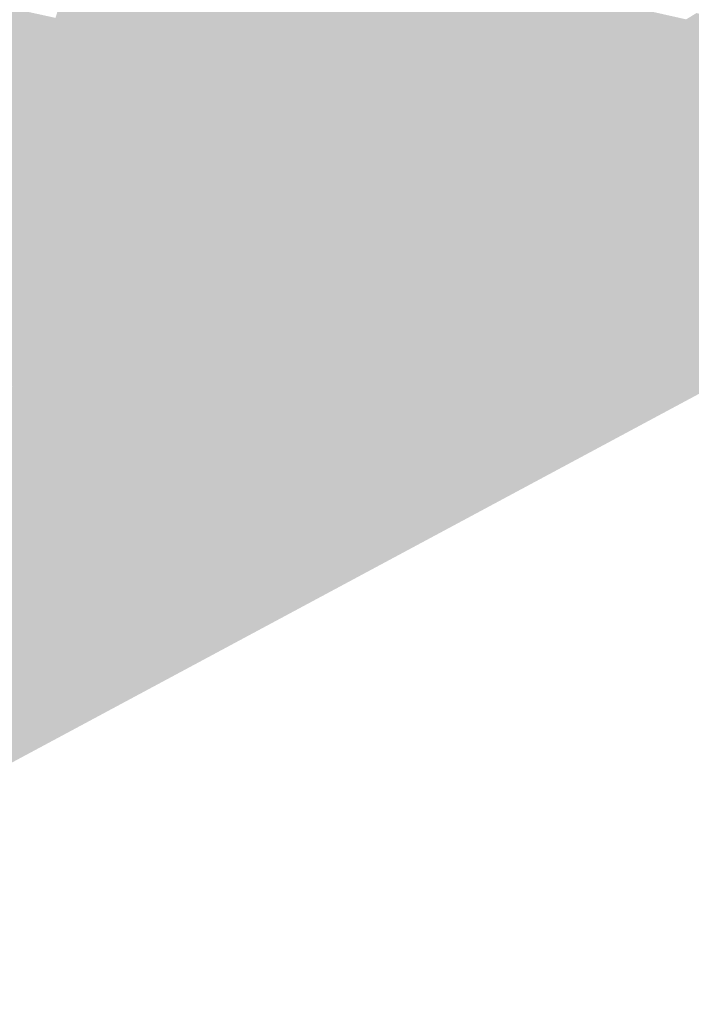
# Model space of a CAD drawing. Header units: metres. Extents: x 164696 to 183842, y 382615 to 387356.
# Tile 287 of 656: x 182615.98 to 182617.49, y 386587.12 to 386589.32. Entities that reach past the tile are written whole.
import ezdxf

# ---------------------------------------------------------------- set-up
doc = ezdxf.new("R2010")
doc.units = ezdxf.units.M
doc.layers.add('C3D-SURFACE_TINSURFACE', color=7, linetype='Continuous')

msp = doc.modelspace()

# ---------------------------------------------------------------- linework, layer by layer
at = {"layer": 'C3D-SURFACE_TINSURFACE', "color": 11, "linetype": 'Continuous', "lineweight": -3, "true_color": 0xff8585}
for points in [[(182616.3098, 386589.7258), (182616.1827, 386589.1701), (182616.2047, 386589.1406)], [(182616.3098, 386589.7258), (182616.2789, 386589.7074), (182616.1827, 386589.1701)], [(182616.2258, 386589.1165), (182616.3098, 386589.7258), (182616.2047, 386589.1406)], [(182616.2258, 386589.1165), (182616.8711, 386589.5583), (182616.3098, 386589.7258)], [(182616.2789, 386589.7074), (182616.1607, 386589.1996), (182616.1827, 386589.1701)], [(182616.248, 386589.6891), (182616.1607, 386589.1996), (182616.2789, 386589.7074)], [(182616.248, 386589.6891), (182616.1386, 386589.2291), (182616.1607, 386589.1996)], [(182616.2171, 386589.6707), (182616.1386, 386589.2291), (182616.248, 386589.6891)], [(182616.2171, 386589.6707), (182616.1166, 386589.2586), (182616.1386, 386589.2291)], [(182616.2171, 386589.6707), (182616.1863, 386589.6523), (182616.1166, 386589.2586)], [(182616.1863, 386589.6523), (182616.1554, 386589.6339), (182616.1166, 386589.2586)], [(182616.1554, 386589.6339), (182616.0611, 386589.3286), (182616.1166, 386589.2586)], [(182616.2258, 386589.1165), (182616.8963, 386589.4939), (182616.8711, 386589.5583)], [(182616.2416, 386589.0912), (182616.8963, 386589.4939), (182616.2258, 386589.1165)], [(182616.2416, 386589.0912), (182616.908, 386589.4717), (182616.8963, 386589.4939)], [(182616.2416, 386589.0912), (182616.2575, 386589.0659), (182616.908, 386589.4717)], [(182616.2575, 386589.0659), (182616.9197, 386589.4496), (182616.908, 386589.4717)], [(182616.2575, 386589.0659), (182616.7852, 386588.9383), (182616.9197, 386589.4496)], [(182616.7852, 386588.9383), (182616.9314, 386589.4274), (182616.9197, 386589.4496)], [(182617.4098, 386589.284), (182616.9197, 386589.4496), (182616.9314, 386589.4274)], [(182617.4098, 386589.284), (182617.4738, 386589.3253), (182616.9197, 386589.4496)], [(182616.7852, 386588.9383), (182616.9431, 386589.4053), (182616.9314, 386589.4274)], [(182617.4098, 386589.284), (182616.9314, 386589.4274), (182616.9431, 386589.4053)], [(182616.0894, 386589.2782), (182615.7362, 386589.3997), (182615.712, 386589.3857)], [(182616.0894, 386589.2782), (182616.0611, 386589.3286), (182615.7362, 386589.3997)], [(182616.7852, 386588.9383), (182616.8229, 386588.9588), (182616.9431, 386589.4053)], [(182616.8229, 386588.9588), (182616.9548, 386589.3831), (182616.9431, 386589.4053)], [(182617.4098, 386589.284), (182616.9431, 386589.4053), (182616.9548, 386589.3831)], [(182616.0894, 386589.2782), (182615.6877, 386589.3717), (182615.6634, 386589.3577)], [(182616.0894, 386589.2782), (182615.712, 386589.3857), (182615.6877, 386589.3717)], [(182616.8229, 386588.9588), (182616.8606, 386588.9793), (182616.9548, 386589.3831)], [(182616.8606, 386588.9793), (182616.9885, 386589.3209), (182616.9548, 386589.3831)], [(182617.3037, 386589.2214), (182616.9548, 386589.3831), (182616.9885, 386589.3209)], [(182617.3037, 386589.2214), (182617.4098, 386589.284), (182616.9548, 386589.3831)], [(182616.0894, 386589.2782), (182615.6634, 386589.3577), (182615.6392, 386589.3436)], [(182616.0894, 386589.2782), (182615.6149, 386589.3296), (182615.557, 386589.2918)], [(182616.0894, 386589.2782), (182615.6392, 386589.3436), (182615.6149, 386589.3296)], [(182616.1166, 386589.2586), (182616.0611, 386589.3286), (182616.0894, 386589.2782)], [(182617.4738, 386589.3253), (182617.2355, 386589.0557), (182617.4971, 386589.3394)], [(182617.2355, 386589.0557), (182618.5251, 386589.0989), (182617.4971, 386589.3394)], [(182616.8606, 386588.9793), (182616.8983, 386588.9997), (182616.9885, 386589.3209)], [(182616.8983, 386588.9997), (182616.936, 386589.0202), (182616.9885, 386589.3209)], [(182616.936, 386589.0202), (182617.0236, 386589.254), (182616.9885, 386589.3209)], [(182617.3037, 386589.2214), (182616.9885, 386589.3209), (182617.0236, 386589.254)], [(182617.4098, 386589.284), (182617.2355, 386589.0557), (182617.4738, 386589.3253)], [(182615.9643, 386588.5035), (182615.9974, 386588.5195), (182615.557, 386589.2918)], [(182615.9974, 386588.5195), (182616.1607, 386589.1996), (182615.557, 386589.2918)], [(182616.0894, 386589.2782), (182615.557, 386589.2918), (182616.1607, 386589.1996)], [(182617.3037, 386589.2214), (182617.2355, 386589.0557), (182617.4098, 386589.284)], [(182616.1386, 386589.2291), (182616.0894, 386589.2782), (182616.1607, 386589.1996)], [(182616.1166, 386589.2586), (182616.0894, 386589.2782), (182616.1386, 386589.2291)], [(182616.936, 386589.0202), (182616.9735, 386589.0387), (182617.0236, 386589.254)], [(182616.9735, 386589.0387), (182617.0517, 386589.2035), (182617.0236, 386589.254)], [(182617.0236, 386589.254), (182617.0517, 386589.2035), (182617.2104, 386589.1679)], [(182617.3037, 386589.2214), (182617.0236, 386589.254), (182617.2104, 386589.1679)], [(182617.232, 386589.0804), (182617.3037, 386589.2214), (182617.2104, 386589.1679)], [(182617.3037, 386589.2214), (182617.232, 386589.0804), (182617.2355, 386589.0557)], [(182615.9974, 386588.5195), (182616.1827, 386589.1701), (182616.1607, 386589.1996)], [(182616.9735, 386589.0387), (182617.0031, 386589.0548), (182617.0517, 386589.2035)], [(182617.0031, 386589.0548), (182617.0636, 386589.1803), (182617.0517, 386589.2035)], [(182617.0517, 386589.2035), (182617.0636, 386589.1803), (182617.1808, 386589.1518)], [(182617.0517, 386589.2035), (182617.1808, 386589.1518), (182617.2104, 386589.1679)], [(182617.0031, 386589.0548), (182617.0327, 386589.071), (182617.0636, 386589.1803)], [(182617.0755, 386589.1572), (182617.0636, 386589.1803), (182617.0327, 386589.071)], [(182617.0636, 386589.1803), (182617.0755, 386589.1572), (182617.1512, 386589.1356)], [(182617.0636, 386589.1803), (182617.1512, 386589.1356), (182617.1808, 386589.1518)], [(182615.9974, 386588.5195), (182616.0305, 386588.5356), (182616.1827, 386589.1701)], [(182616.2047, 386589.1406), (182616.1827, 386589.1701), (182616.0305, 386588.5356)], [(182617.0755, 386589.1572), (182617.0327, 386589.071), (182617.0623, 386589.0871)], [(182617.0755, 386589.1572), (182617.0623, 386589.0871), (182617.092, 386589.1033)], [(182617.1024, 386589.1072), (182617.0755, 386589.1572), (182617.092, 386589.1033)], [(182617.0755, 386589.1572), (182617.1024, 386589.1072), (182617.1216, 386589.1195)], [(182617.0755, 386589.1572), (182617.1216, 386589.1195), (182617.1512, 386589.1356)], [(182617.232, 386589.0804), (182617.1808, 386589.1518), (182617.1512, 386589.1356)], [(182617.232, 386589.0804), (182617.2104, 386589.1679), (182617.1808, 386589.1518)], [(182616.2047, 386589.1406), (182616.0305, 386588.5356), (182616.0636, 386588.5517)], [(182616.2047, 386589.1406), (182616.0636, 386588.5517), (182616.0967, 386588.5678)], [(182616.2416, 386589.0912), (182616.2047, 386589.1406), (182616.0967, 386588.5678)], [(182616.2416, 386589.0912), (182616.2258, 386589.1165), (182616.2047, 386589.1406)], [(182617.232, 386589.0804), (182617.1512, 386589.1356), (182617.1216, 386589.1195)], [(182617.2355, 386589.0557), (182617.1024, 386589.1072), (182617.092, 386589.1033)], [(182617.1024, 386589.1072), (182617.2355, 386589.0557), (182617.1216, 386589.1195)], [(182617.2355, 386589.0557), (182617.232, 386589.0804), (182617.1216, 386589.1195)], [(182616.2575, 386589.0659), (182616.2416, 386589.0912), (182616.0967, 386588.5678)], [(182617.2355, 386589.0557), (182617.0623, 386589.0871), (182617.0327, 386589.071)], [(182617.2355, 386589.0557), (182617.092, 386589.1033), (182617.0623, 386589.0871)], [(182617.2355, 386589.0557), (182618.5612, 386589.0546), (182618.5251, 386589.0989)], [(182616.2575, 386589.0659), (182616.0967, 386588.5678), (182616.1298, 386588.5839)], [(182616.2575, 386589.0659), (182616.1298, 386588.5839), (182616.2733, 386589.0406)], [(182616.2575, 386589.0659), (182616.2733, 386589.0406), (182616.7475, 386588.9179)], [(182616.2575, 386589.0659), (182616.7475, 386588.9179), (182616.7852, 386588.9383)], [(182617.0031, 386589.0548), (182617.2355, 386589.0557), (182617.0327, 386589.071)], [(182616.6395, 386588.4208), (182614.9544, 386587.12), (182618.5612, 386589.0546)], [(182616.2733, 386589.0406), (182616.1298, 386588.5839), (182616.163, 386588.5999)], [(182616.2891, 386589.0154), (182616.2733, 386589.0406), (182616.163, 386588.5999)], [(182616.2733, 386589.0406), (182616.2891, 386589.0154), (182616.7475, 386588.9179)], [(182616.6395, 386588.4208), (182617.2355, 386589.0557), (182616.8983, 386588.9997)], [(182616.6395, 386588.4208), (182618.5612, 386589.0546), (182617.2355, 386589.0557)], [(182616.8983, 386588.9997), (182617.2355, 386589.0557), (182616.936, 386589.0202)], [(182616.936, 386589.0202), (182617.2355, 386589.0557), (182616.9735, 386589.0387)], [(182616.9735, 386589.0387), (182617.2355, 386589.0557), (182617.0031, 386589.0548)], [(182616.2891, 386589.0154), (182616.163, 386588.5999), (182616.1961, 386588.616)], [(182616.2891, 386589.0154), (182616.1961, 386588.616), (182616.3049, 386588.9901)], [(182616.2891, 386589.0154), (182616.3049, 386588.9901), (182616.7475, 386588.9179)], [(182616.6395, 386588.4208), (182616.8983, 386588.9997), (182616.8606, 386588.9793)], [(182616.3049, 386588.9901), (182616.1961, 386588.616), (182616.3207, 386588.9648)], [(182616.3049, 386588.9901), (182616.3207, 386588.9648), (182616.7096, 386588.8925)], [(182616.3049, 386588.9901), (182616.7096, 386588.8925), (182616.7475, 386588.9179)], [(182616.6395, 386588.4208), (182616.8606, 386588.9793), (182616.8229, 386588.9588)], [(182616.3207, 386588.9648), (182616.1961, 386588.616), (182616.3533, 386588.8985)], [(182616.3207, 386588.9648), (182616.3365, 386588.9395), (182616.6734, 386588.8704)], [(182616.3207, 386588.9648), (182616.6734, 386588.8704), (182616.7096, 386588.8925)], [(182616.3207, 386588.9648), (182616.3533, 386588.8985), (182616.3365, 386588.9395)], [(182616.6395, 386588.4208), (182616.8229, 386588.9588), (182616.7852, 386588.9383)], [(182616.6009, 386588.8263), (182616.3365, 386588.9395), (182616.3533, 386588.8985)], [(182616.6372, 386588.8484), (182616.3365, 386588.9395), (182616.6009, 386588.8263)], [(182616.6372, 386588.8484), (182616.6734, 386588.8704), (182616.3365, 386588.9395)], [(182616.6395, 386588.4208), (182616.7852, 386588.9383), (182616.7475, 386588.9179)], [(182616.6395, 386588.4208), (182616.7475, 386588.9179), (182616.7096, 386588.8925)], [(182616.1961, 386588.616), (182616.2391, 386588.6307), (182616.3533, 386588.8985)], [(182616.2391, 386588.6307), (182616.2823, 386588.6529), (182616.3533, 386588.8985)], [(182616.2823, 386588.6529), (182616.3254, 386588.6752), (182616.3533, 386588.8985)], [(182616.3845, 386588.839), (182616.3533, 386588.8985), (182616.3254, 386588.6752)], [(182616.5647, 386588.8043), (182616.3533, 386588.8985), (182616.3845, 386588.839)], [(182616.5647, 386588.8043), (182616.6009, 386588.8263), (182616.3533, 386588.8985)], [(182616.5725, 386588.5295), (182616.7096, 386588.8925), (182616.6734, 386588.8704)], [(182616.5725, 386588.5295), (182616.6395, 386588.4208), (182616.7096, 386588.8925)], [(182616.5725, 386588.5295), (182616.6734, 386588.8704), (182616.6372, 386588.8484)], [(182616.5491, 386588.5654), (182616.6372, 386588.8484), (182616.6009, 386588.8263)], [(182616.5491, 386588.5654), (182616.5725, 386588.5295), (182616.6372, 386588.8484)], [(182616.3686, 386588.6975), (182616.3845, 386588.839), (182616.3254, 386588.6752)], [(182616.4156, 386588.7795), (182616.3845, 386588.839), (182616.3686, 386588.6975)], [(182616.4156, 386588.7795), (182616.5284, 386588.7822), (182616.3845, 386588.839)], [(182616.5284, 386588.7822), (182616.5647, 386588.8043), (182616.3845, 386588.839)], [(182616.5317, 386588.5927), (182616.6009, 386588.8263), (182616.5647, 386588.8043)], [(182616.5317, 386588.5927), (182616.5491, 386588.5654), (182616.6009, 386588.8263)], [(182616.5144, 386588.62), (182616.5647, 386588.8043), (182616.5284, 386588.7822)], [(182616.5144, 386588.62), (182616.5317, 386588.5927), (182616.5647, 386588.8043)], [(182616.4156, 386588.7795), (182616.3686, 386588.6975), (182616.4117, 386588.7198)], [(182616.4448, 386588.7293), (182616.4156, 386588.7795), (182616.4117, 386588.7198)], [(182616.4156, 386588.7795), (182616.4922, 386588.7602), (182616.5284, 386588.7822)], [(182616.4156, 386588.7795), (182616.4448, 386588.7293), (182616.4549, 386588.7421)], [(182616.4156, 386588.7795), (182616.4549, 386588.7421), (182616.4922, 386588.7602)], [(182616.4796, 386588.6746), (182616.5284, 386588.7822), (182616.4922, 386588.7602)], [(182616.4796, 386588.6746), (182616.497, 386588.6473), (182616.5284, 386588.7822)], [(182616.5144, 386588.62), (182616.5284, 386588.7822), (182616.497, 386588.6473)], [(182616.4622, 386588.702), (182616.4922, 386588.7602), (182616.4549, 386588.7421)], [(182616.4622, 386588.702), (182616.4796, 386588.6746), (182616.4922, 386588.7602)], [(182616.4448, 386588.7293), (182616.4622, 386588.702), (182616.4549, 386588.7421)], [(182616.4622, 386588.702), (182616.4117, 386588.7198), (182616.3686, 386588.6975)], [(182616.4622, 386588.702), (182616.4448, 386588.7293), (182616.4117, 386588.7198)], [(182616.497, 386588.6473), (182616.3686, 386588.6975), (182616.3254, 386588.6752)], [(182616.4796, 386588.6746), (182616.4622, 386588.702), (182616.3686, 386588.6975)], [(182616.497, 386588.6473), (182616.4796, 386588.6746), (182616.3686, 386588.6975)], [(182616.5317, 386588.5927), (182616.3254, 386588.6752), (182616.2823, 386588.6529)], [(182616.5144, 386588.62), (182616.497, 386588.6473), (182616.3254, 386588.6752)], [(182616.5317, 386588.5927), (182616.5144, 386588.62), (182616.3254, 386588.6752)], [(182616.5491, 386588.5654), (182616.2823, 386588.6529), (182616.2391, 386588.6307)], [(182616.5491, 386588.5654), (182616.5317, 386588.5927), (182616.2823, 386588.6529)], [(182616.5725, 386588.5295), (182616.2391, 386588.6307), (182616.1961, 386588.616)], [(182616.5725, 386588.5295), (182616.5491, 386588.5654), (182616.2391, 386588.6307)], [(182616.6395, 386588.4208), (182616.163, 386588.5999), (182616.1298, 386588.5839)], [(182616.5725, 386588.5295), (182616.1961, 386588.616), (182616.163, 386588.5999)], [(182616.6395, 386588.4208), (182616.5725, 386588.5295), (182616.163, 386588.5999)], [(182616.6395, 386588.4208), (182616.1298, 386588.5839), (182616.0967, 386588.5678)], [(182616.6395, 386588.4208), (182616.0967, 386588.5678), (182616.0636, 386588.5517)], [(182616.6395, 386588.4208), (182616.0305, 386588.5356), (182615.9974, 386588.5195)], [(182616.6395, 386588.4208), (182616.0636, 386588.5517), (182616.0305, 386588.5356)], [(182616.6395, 386588.4208), (182615.9974, 386588.5195), (182615.9643, 386588.5035)], [(182616.6395, 386588.4208), (182615.9643, 386588.5035), (182615.9294, 386588.4836)], [(182616.6395, 386588.4208), (182615.9294, 386588.4836), (182615.8967, 386588.4651)], [(182616.6395, 386588.4208), (182615.864, 386588.4465), (182615.8313, 386588.428)], [(182616.6395, 386588.4208), (182615.8967, 386588.4651), (182615.864, 386588.4465)], [(182616.6395, 386588.4208), (182615.8313, 386588.428), (182615.7986, 386588.4094)], [(182616.6395, 386588.4208), (182615.7005, 386588.3537), (182614.9544, 386587.12)], [(182616.6395, 386588.4208), (182615.7332, 386588.3723), (182615.7005, 386588.3537)], [(182616.6395, 386588.4208), (182615.7659, 386588.3908), (182615.7332, 386588.3723)], [(182616.6395, 386588.4208), (182615.7986, 386588.4094), (182615.7659, 386588.3908)]]:
    msp.add_solid(points, dxfattribs=at)

doc.saveas('drawing.dxf')
